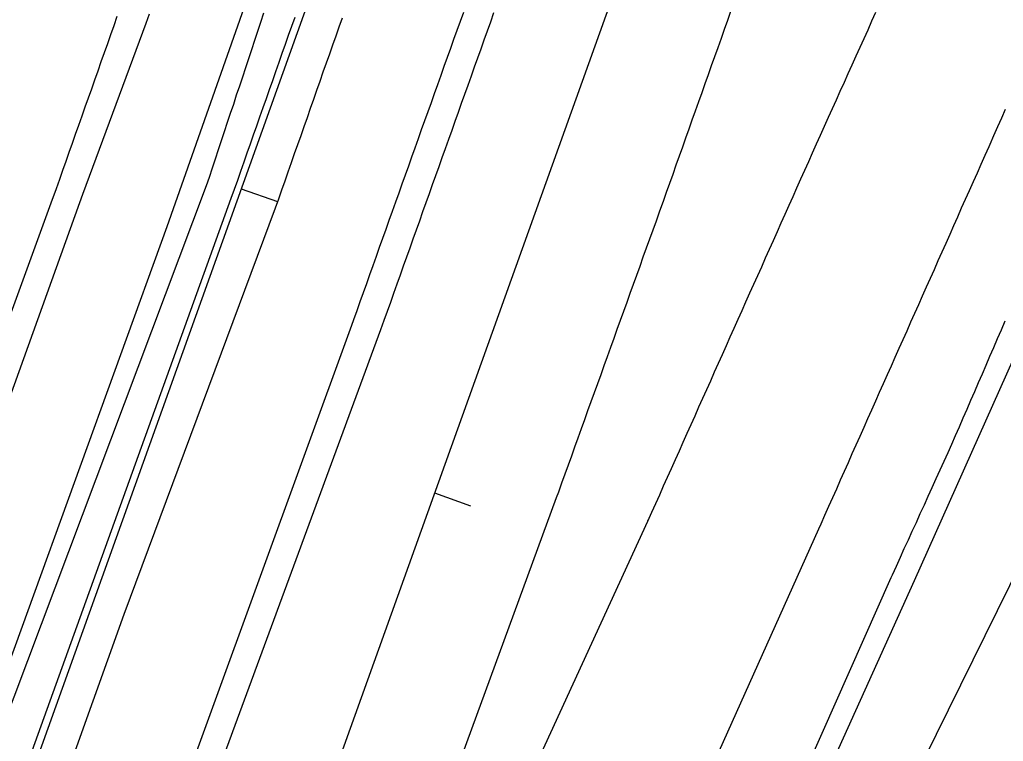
# Model space of a CAD drawing. Extents: x 1901471 to 1963503, y 756461 to 799997.
# Drawn here: x 1940435.5 to 1940537.8, y 779161 to 779236 of the extents above; entities that cross this region are included whole.
import ezdxf

# ---------------------------------------------------------------- set-up
doc = ezdxf.new("R2010")
doc.units = 0
for name, color, linetype in [('RD_EX_DR_ErosCtrl', 7, 'Continuous'), ('RD_EX_Fence_Other', 7, 'Continuous'), ('RD_EX_GuardRail', 7, 'Continuous'), ('RD_EX_H2O', 7, 'Continuous'), ('RD_EX_Road', 7, 'Continuous'), ('RD_EX_VEG', 7, 'Continuous'), ('RD_HC_Cl', 7, 'Continuous'), ('RD_HC_Data_Tic', 7, 'Continuous')]:
    doc.layers.add(name, color=color, linetype=linetype)

msp = doc.modelspace()

# ---------------------------------------------------------------- linework, layer by layer
at = {"layer": 'RD_EX_DR_ErosCtrl'}
for points in [[(1940460.87, 779236.71), (1940460.56, 779235.76), (1940460.24, 779234.82), (1940459.93, 779233.87), (1940459.61, 779232.92), (1940459.3, 779231.97), (1940458.99, 779231.02), (1940458.67, 779230.07), (1940458.36, 779229.13), (1940458.04, 779228.18), (1940457.73, 779227.23), (1940457.41, 779226.28), (1940457.1, 779225.33), (1940456.79, 779224.38), (1940456.47, 779223.44), (1940456.16, 779222.49), (1940455.84, 779221.54), (1940455.53, 779220.59), (1940455.21, 779219.64), (1940454.91, 779218.74), (1940433.47, 779161.78)], [(1940431.77, 779133.37), (1940446.38, 779174.19), (1940462.12, 779216.46), (1940462.45, 779217.4), (1940462.78, 779218.34), (1940463.11, 779219.29), (1940463.44, 779220.23), (1940463.77, 779221.17), (1940464.1, 779222.11), (1940464.43, 779223.06), (1940464.77, 779224), (1940465.1, 779224.94), (1940465.43, 779225.88), (1940465.76, 779226.83), (1940466.09, 779227.77), (1940466.42, 779228.71), (1940466.75, 779229.66), (1940467.08, 779230.6), (1940467.41, 779231.54), (1940467.75, 779232.48), (1940468.08, 779233.43), (1940468.41, 779234.37), (1940468.74, 779235.31), (1940469.07, 779236.25)]]:
    msp.add_lwpolyline(points, dxfattribs=at)
at = {"layer": 'RD_EX_Fence_Other'}
msp.add_lwpolyline([(1940332.14, 778883.89), (1940359.16, 778959.46), (1940381.75, 779021.62), (1940403.17, 779083.46), (1940426.72, 779147.94), (1940450.85, 779214.53), (1940468.58, 779264.97), (1940485.34, 779312.19), (1940501.65, 779357.36), (1940518.05, 779403.08), (1940533.56, 779446.87), (1940549.92, 779492.07), (1940564.79, 779534.08), (1940577.84, 779570.74), (1940588, 779598.39), (1940600.18, 779628.18), (1940613.79, 779656.82), (1940631.12, 779694.43), (1940642.75, 779719.15), (1940652.26, 779741.25), (1940665.15, 779777.26), (1940682.24, 779824.66), (1940695.89, 779863.73)], dxfattribs=at)
at = {"layer": 'RD_EX_GuardRail'}
msp.add_lwpolyline([(1940323.82, 778687.94), (1940331.33, 778708.23), (1940343.99, 778742.94), (1940352.56, 778766.31), (1940368.63, 778811.33), (1940377.88, 778837.6), (1940382.57, 778848.77), (1940397.11, 778882.08), (1940416.91, 778926.28), (1940435.08, 778967.95), (1940457.79, 779018.6), (1940480.8, 779070.25), (1940501.76, 779118.27), (1940528.55, 779177.69), (1940538.87, 779200.83), (1940547.79, 779221.2), (1940556.79, 779241.59), (1940565, 779260.24), (1940573.97, 779280.39), (1940582.39, 779299.83), (1940590.51, 779318.18)], dxfattribs=at)
at = {"layer": 'RD_EX_H2O'}
msp.add_lwpolyline([(1940433.86, 779151.79), (1940457.52, 779217.47), (1940457.85, 779218.41), (1940458.18, 779219.35), (1940458.51, 779220.29), (1940458.84, 779221.24), (1940459.18, 779222.18), (1940459.51, 779223.12), (1940459.84, 779224.07), (1940460.17, 779225.01), (1940460.5, 779225.95), (1940460.83, 779226.89), (1940461.16, 779227.84), (1940461.5, 779228.78), (1940461.83, 779229.72), (1940462.16, 779230.66), (1940462.49, 779231.61), (1940462.82, 779232.55), (1940463.15, 779233.49), (1940463.48, 779234.44), (1940463.81, 779235.38), (1940464.15, 779236.32)], dxfattribs=at)
at = {"layer": 'RD_EX_Road'}
for points in [[(1940448.97, 779236.6), (1940448.62, 779235.66), (1940448.28, 779234.72), (1940447.93, 779233.78), (1940447.58, 779232.84), (1940447.24, 779231.91), (1940446.89, 779230.97), (1940446.55, 779230.03), (1940446.2, 779229.09), (1940445.86, 779228.16), (1940445.51, 779227.22), (1940445.16, 779226.28), (1940444.82, 779225.34), (1940444.47, 779224.4), (1940444.13, 779223.47), (1940443.78, 779222.53), (1940443.44, 779221.59), (1940443.09, 779220.65), (1940442.74, 779219.72), (1940442.4, 779218.78), (1940442.05, 779217.84), (1940441.74, 779217), (1940422.77, 779164.25)], [(1940481.64, 779236.8), (1940481.3, 779235.86), (1940480.97, 779234.92), (1940480.63, 779233.98), (1940480.3, 779233.04), (1940479.96, 779232.1), (1940479.62, 779231.16), (1940479.29, 779230.22), (1940478.95, 779229.27), (1940478.62, 779228.33), (1940478.28, 779227.39), (1940477.94, 779226.45), (1940477.61, 779225.51), (1940477.27, 779224.57), (1940476.94, 779223.63), (1940476.6, 779222.69), (1940476.26, 779221.75), (1940475.93, 779220.81), (1940475.59, 779219.86), (1940475.26, 779218.92), (1940474.92, 779217.98), (1940474.58, 779217.04), (1940474.25, 779216.1), (1940473.91, 779215.16), (1940473.58, 779214.22), (1940473.24, 779213.28), (1940472.9, 779212.34), (1940472.57, 779211.39), (1940472.23, 779210.45), (1940471.89, 779209.51), (1940471.56, 779208.57), (1940471.22, 779207.63), (1940470.89, 779206.69), (1940470.55, 779205.75), (1940470.21, 779204.81), (1940470.01, 779204.22), (1940450.61, 779150.86)], [(1940484.79, 779236.74), (1940484.45, 779235.8), (1940484.12, 779234.86), (1940483.78, 779233.92), (1940483.45, 779232.98), (1940483.11, 779232.03), (1940482.78, 779231.09), (1940482.44, 779230.15), (1940482.1, 779229.21), (1940481.77, 779228.27), (1940481.43, 779227.33), (1940481.1, 779226.39), (1940480.76, 779225.45), (1940480.43, 779224.51), (1940480.09, 779223.56), (1940479.76, 779222.62), (1940479.42, 779221.68), (1940479.08, 779220.74), (1940478.75, 779219.8), (1940478.41, 779218.86), (1940478.08, 779217.92), (1940477.74, 779216.98), (1940477.41, 779216.04), (1940477.07, 779215.09), (1940476.73, 779214.15), (1940476.4, 779213.21), (1940476.06, 779212.27), (1940475.73, 779211.33), (1940475.39, 779210.39), (1940475.06, 779209.45), (1940474.72, 779208.51), (1940474.38, 779207.57), (1940474.05, 779206.62), (1940473.71, 779205.68), (1940473.38, 779204.74), (1940473.04, 779203.79), (1940453.98, 779151.97)], [(1940509.43, 779236.9), (1940509.1, 779235.96), (1940508.76, 779235.02), (1940508.43, 779234.08), (1940508.09, 779233.13), (1940507.76, 779232.19), (1940507.42, 779231.25), (1940507.09, 779230.31), (1940506.75, 779229.37), (1940506.42, 779228.43), (1940506.08, 779227.48), (1940505.75, 779226.54), (1940505.41, 779225.6), (1940505.08, 779224.66), (1940504.74, 779223.72), (1940504.41, 779222.78), (1940504.08, 779221.84), (1940504.08, 779221.84), (1940503.74, 779220.89), (1940503.41, 779219.95), (1940503.07, 779219.01), (1940502.74, 779218.07), (1940502.4, 779217.13), (1940502.34, 779216.96), (1940502.01, 779216.02), (1940501.67, 779215.08), (1940501.33, 779214.14), (1940500.99, 779213.2), (1940500.65, 779212.26), (1940500.31, 779211.32), (1940499.98, 779210.38), (1940499.64, 779209.44), (1940499.3, 779208.5), (1940498.96, 779207.56), (1940498.62, 779206.62), (1940498.28, 779205.68), (1940497.95, 779204.74), (1940497.61, 779203.8), (1940497.27, 779202.86), (1940496.93, 779201.92), (1940496.59, 779200.98), (1940496.25, 779200.04), (1940495.92, 779199.1), (1940495.58, 779198.16), (1940495.24, 779197.22), (1940494.9, 779196.28), (1940494.56, 779195.34), (1940494.22, 779194.4), (1940493.89, 779193.46), (1940493.55, 779192.52), (1940493.21, 779191.58), (1940492.87, 779190.64), (1940492.53, 779189.7), (1940492.19, 779188.76), (1940491.86, 779187.82), (1940491.52, 779186.88), (1940491.3, 779186.29), (1940473.17, 779136.73)], [(1940483.95, 779147.08), (1940500.83, 779183.88), (1940501.24, 779184.8), (1940501.65, 779185.71), (1940502.06, 779186.62), (1940502.46, 779187.53), (1940502.87, 779188.45), (1940503.28, 779189.36), (1940503.69, 779190.27), (1940504.1, 779191.18), (1940504.5, 779192.1), (1940504.91, 779193.01), (1940505.32, 779193.92), (1940505.73, 779194.83), (1940506.13, 779195.75), (1940506.54, 779196.66), (1940506.95, 779197.57), (1940507.36, 779198.48), (1940507.76, 779199.39), (1940508.17, 779200.31), (1940508.58, 779201.22), (1940508.99, 779202.13), (1940509.39, 779203.04), (1940509.8, 779203.96), (1940510.21, 779204.87), (1940510.62, 779205.78), (1940511.02, 779206.69), (1940511.43, 779207.61), (1940511.84, 779208.52), (1940512.25, 779209.43), (1940512.66, 779210.34), (1940513.06, 779211.25), (1940513.47, 779212.17), (1940513.88, 779213.08), (1940514.29, 779213.99), (1940514.69, 779214.9), (1940515.1, 779215.82), (1940515.51, 779216.73), (1940515.92, 779217.64), (1940516.32, 779218.55), (1940516.73, 779219.47), (1940517.14, 779220.38), (1940517.55, 779221.29), (1940517.95, 779222.2), (1940518.36, 779223.11), (1940518.77, 779224.03), (1940519.19, 779224.98), (1940519.6, 779225.89), (1940520.01, 779226.8), (1940520.42, 779227.71), (1940520.83, 779228.62), (1940521.25, 779229.53), (1940521.66, 779230.45), (1940522.07, 779231.36), (1940522.48, 779232.27), (1940522.89, 779233.18), (1940523.3, 779234.09), (1940523.71, 779235), (1940524.12, 779235.91), (1940524.53, 779236.82)], [(1940445.62, 779236.36), (1940445.29, 779235.41), (1940444.96, 779234.47), (1940444.63, 779233.53), (1940444.3, 779232.59), (1940443.96, 779231.65), (1940443.63, 779230.7), (1940443.3, 779229.76), (1940442.97, 779228.82), (1940442.63, 779227.88), (1940442.3, 779226.94), (1940441.97, 779225.99), (1940441.64, 779225.05), (1940441.3, 779224.11), (1940440.97, 779223.17), (1940440.64, 779222.23), (1940440.31, 779221.28), (1940439.97, 779220.34), (1940439.64, 779219.4), (1940439.31, 779218.46), (1940438.98, 779217.51), (1940438.91, 779217.33), (1940427.61, 779186.33)], [(1940537.97, 779226.71), (1940537.57, 779225.8), (1940537.17, 779224.88), (1940536.76, 779223.97), (1940536.36, 779223.05), (1940536.26, 779222.81), (1940535.85, 779221.9), (1940535.44, 779220.99), (1940535.04, 779220.07), (1940534.63, 779219.16), (1940534.23, 779218.25), (1940533.82, 779217.34), (1940533.41, 779216.42), (1940533.01, 779215.51), (1940532.6, 779214.6), (1940532.2, 779213.68), (1940531.79, 779212.77), (1940531.38, 779211.86), (1940530.98, 779210.95), (1940530.57, 779210.03), (1940530.16, 779209.12), (1940529.76, 779208.21), (1940529.35, 779207.29), (1940528.95, 779206.38), (1940528.54, 779205.47), (1940528.13, 779204.56), (1940527.73, 779203.64), (1940527.32, 779202.73), (1940526.91, 779201.82), (1940526.51, 779200.9), (1940526.1, 779199.99), (1940525.7, 779199.08), (1940525.29, 779198.17), (1940524.88, 779197.25), (1940524.48, 779196.34), (1940524.07, 779195.43), (1940523.67, 779194.51), (1940523.26, 779193.6), (1940522.85, 779192.69), (1940522.45, 779191.78), (1940522.04, 779190.86), (1940521.63, 779189.95), (1940521.23, 779189.04), (1940520.82, 779188.12), (1940520.42, 779187.21), (1940520.01, 779186.3), (1940519.6, 779185.39), (1940519.2, 779184.47), (1940518.79, 779183.56), (1940518.55, 779183.02), (1940490.96, 779121.36)], [(1940537.94, 779204.66), (1940537.55, 779203.75), (1940537.15, 779202.83), (1940536.75, 779201.91), (1940536.35, 779201), (1940535.96, 779200.08), (1940535.56, 779199.16), (1940535.16, 779198.25), (1940534.77, 779197.33), (1940534.37, 779196.41), (1940533.97, 779195.5), (1940533.58, 779194.58), (1940533.18, 779193.66), (1940532.78, 779192.75), (1940532.38, 779191.83), (1940532.02, 779190.99), (1940531.6, 779190.08), (1940531.19, 779189.17), (1940530.77, 779188.26), (1940530.36, 779187.35), (1940529.94, 779186.44), (1940529.53, 779185.53), (1940529.11, 779184.62), (1940528.7, 779183.71), (1940528.28, 779182.8), (1940527.87, 779181.89), (1940527.45, 779180.98), (1940527.04, 779180.07), (1940526.62, 779179.16), (1940526.21, 779178.25), (1940526.07, 779177.96), (1940504.57, 779129.4)], [(1940500.83, 779183.89), (1940500.88, 779183.99)]]:
    msp.add_lwpolyline(points, dxfattribs=at)
at = {"layer": 'RD_EX_VEG'}
msp.add_lwpolyline([(1940432.57, 778925.56), (1940440.15, 778947.23), (1940451.35, 778969.62), (1940458.57, 778992.55), (1940463.16, 779006), (1940476.4, 779024.47), (1940482.15, 779040.39), (1940485.7, 779057.11), (1940497.74, 779083.39), (1940511.05, 779115.43), (1940529.53, 779159.1), (1940586.75, 779275.22)], dxfattribs=at)
at = {"layer": 'RD_HC_Cl'}
for p, q in [((1941906.2, 783259.59), (1940073.41, 778143.37)), ((1941934.1, 783249.34), (1940101.04, 778132.85))]:
    msp.add_line(p, q, dxfattribs=at)
at = {"layer": 'RD_HC_Data_Tic'}
for p, q in [((1940458.54, 779218.46), (1940462.31, 779217.11)), ((1940478.64, 779186.81), (1940482.4, 779185.46))]:
    msp.add_line(p, q, dxfattribs=at)

doc.saveas('drawing.dxf')
